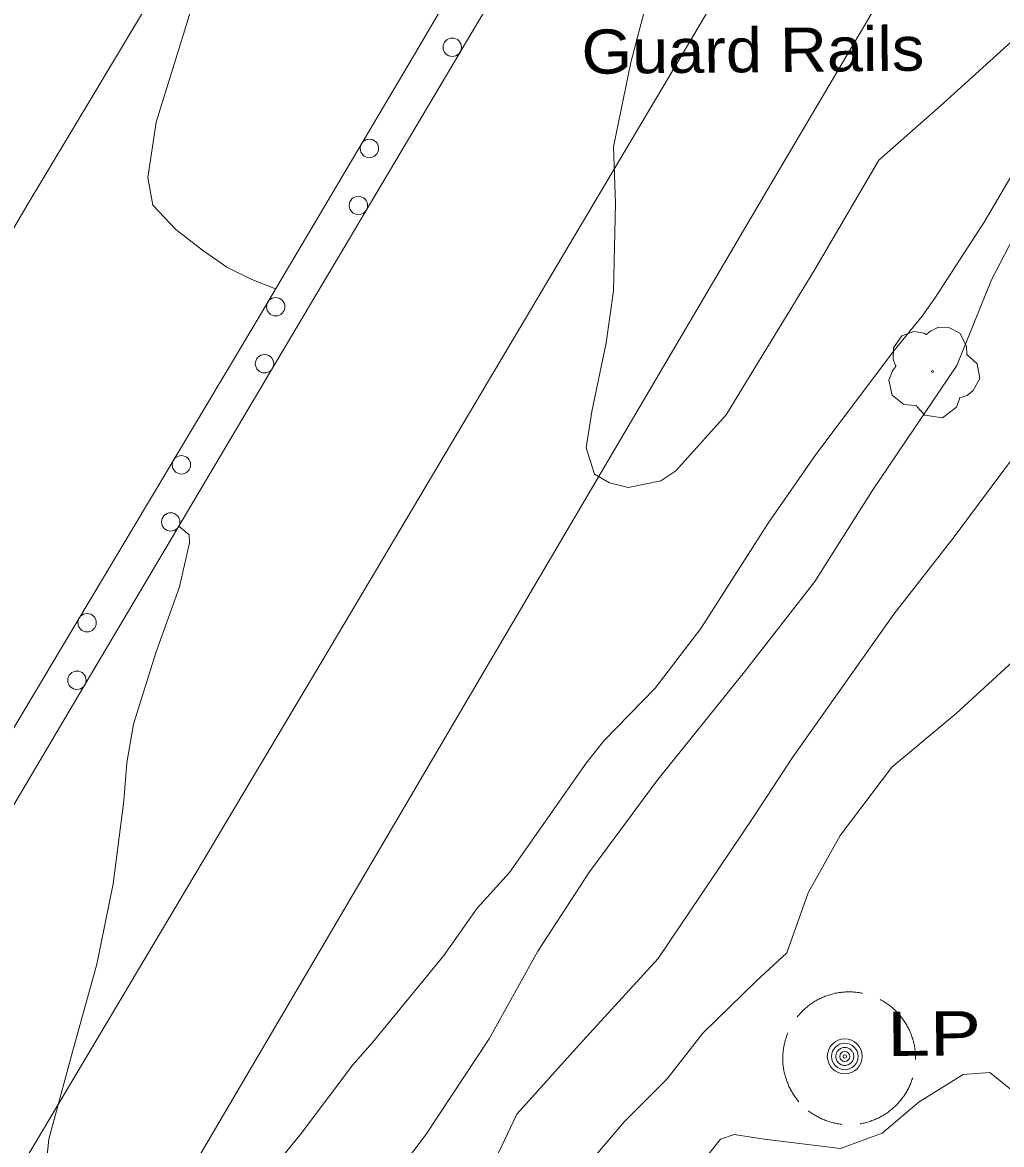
# Model space of a CAD drawing. Extents: x 2361284 to 2366480, y 6976556 to 6985346.
# Drawn here: x 2364817.6 to 2364924.1, y 6980286.6 to 6980408.6 of the extents above; entities that cross this region are included whole.
import ezdxf

# ---------------------------------------------------------------- set-up
doc = ezdxf.new("R2010")
doc.units = 0
doc.header["$LTSCALE"] = 1.9
for name, color, linetype, lineweight in [('12', 7, 'Continuous', 13), ('13', 7, 'Continuous', 13), ('14', 7, 'Continuous', 13), ('16', 7, 'Continuous', 13), ('17', 7, 'Continuous', 13), ('25', 7, 'Continuous', 13), ('3', 7, 'Continuous', 13), ('4', 7, 'Continuous', 13)]:
    doc.layers.add(name, color=color, linetype=linetype, lineweight=lineweight)

msp = doc.modelspace()

# ---------------------------------------------------------------- linework, layer by layer
at = {"layer": '12'}
msp.add_lwpolyline([(2364929.058, 6980392.283), (2364922.97, 6980380.605), (2364919.208, 6980371.288), (2364909.997, 6980357.65), (2364903.76, 6980347.821), (2364896.113, 6980337.977), (2364886.585, 6980326.135), (2364879.259, 6980316.226), (2364873.64, 6980307.611), (2364868.351, 6980298.091), (2364861.45, 6980287.635), (2364851.325, 6980274.338), (2364843.707, 6980263.575), (2364837.391, 6980253.784)], dxfattribs=at)
at = {"layer": '13'}
for points in [[(2364925.5, 6980406.8), (2364917.429, 6980399.493), (2364910.715, 6980393.609), (2364903.778, 6980381.732), (2364894.128, 6980365.92), (2364888.665, 6980359.828), (2364887.025, 6980358.762), (2364883.472, 6980358.018), (2364881.437, 6980358.519), (2364879.808, 6980359.463), (2364878.901, 6980362.345), (2364879.533, 6980366.281), (2364881.092, 6980373.756), (2364881.889, 6980379.404), (2364882.108, 6980388.907), (2364881.86, 6980395.044), (2364883.773, 6980404.204), (2364885.934, 6980412.504)], [(2364845.124, 6980379.615), (2364842.544, 6980380.63), (2364839.812, 6980381.984), (2364837.165, 6980383.829), (2364834.283, 6980386.082), (2364831.798, 6980388.718), (2364831.229, 6980391.733), (2364832.152, 6980397.742), (2364835.267, 6980407.782), (2364836.498, 6980411.884)], [(2364926.077, 6980393.465), (2364922.171, 6980386.847), (2364916.818, 6980378.596), (2364915.427, 6980376.632), (2364912.372, 6980372.894), (2364903.879, 6980361.612), (2364898.69, 6980354.142), (2364891.388, 6980342.693), (2364886.42, 6980336.215), (2364880.864, 6980330.511), (2364878.907, 6980328.052), (2364870.568, 6980316.174), (2364867.066, 6980312.29), (2364863.435, 6980307.154), (2364855.655, 6980297.69), (2364853.548, 6980295.25), (2364847.927, 6980287.816), (2364844.942, 6980284.157)], [(2364926.972, 6980363.472), (2364918.935, 6980352.664), (2364912.364, 6980344.262), (2364901.352, 6980328.656), (2364897.074, 6980322.165), (2364886.739, 6980306.806), (2364878.148, 6980297.434), (2364871.358, 6980289.92), (2364866.947, 6980280.607), (2364858.754, 6980268.348), (2364849.362, 6980255.728), (2364842.673, 6980246.194), (2364834.604, 6980234.547), (2364826.427, 6980223.539)], [(2364819.602, 6980278.796), (2364820.472, 6980287.175), (2364823.052, 6980296.69), (2364825.701, 6980306.196), (2364827.468, 6980314.954), (2364828.632, 6980323.964), (2364828.953, 6980328.107), (2364829.663, 6980332.284), (2364832.091, 6980340.059), (2364834.683, 6980347.224), (2364835.777, 6980351.993), (2364835.749, 6980352.883), (2364834.62, 6980353.802)], [(2364925.315, 6980339.105), (2364919.157, 6980333.466), (2364912.162, 6980327.629), (2364906.513, 6980320.205), (2364903.052, 6980313.952), (2364900.714, 6980307.429), (2364897.403, 6980304.357), (2364891.606, 6980298.712), (2364887.703, 6980293.744), (2364883.057, 6980289.111), (2364879.339, 6980284.705), (2364877.203, 6980280.094), (2364872.548, 6980274.139), (2364869.552, 6980272.265), (2364865.19, 6980270.27), (2364863.621, 6980268.654), (2364858.857, 6980259.619), (2364854.184, 6980251.494), (2364846.228, 6980237.247), (2364842.506, 6980231.531), (2364833.592, 6980221.046)], [(2364926.729, 6980291.266), (2364922.8, 6980294.428), (2364919.911, 6980294.221), (2364915.128, 6980291.246), (2364911.081, 6980287.826), (2364906.546, 6980286.163), (2364898.266, 6980287.185), (2364894.993, 6980287.71), (2364893.496, 6980287.169), (2364889.326, 6980281.889), (2364886.034, 6980277.868), (2364882.556, 6980274.515), (2364876.514, 6980273.687), (2364870.479, 6980271.9), (2364866.03, 6980268.727), (2364861.825, 6980258.727), (2364859.65, 6980249.846), (2364857.062, 6980242.27), (2364849.043, 6980230.444), (2364846.066, 6980225.816), (2364841.484, 6980218.761)]]:
    msp.add_lwpolyline(points, dxfattribs=at)
at = {"layer": '14'}
msp.add_lwpolyline([(2364939.863, 6980490.701), (2364921.12, 6980458.849), (2364911.732, 6980442.933), (2364897.622, 6980419.075), (2364888.5, 6980403.685), (2364870.242, 6980372.913), (2364851.965, 6980342.153), (2364839.77, 6980321.652), (2364815.354, 6980280.666), (2364806.353, 6980265.581), (2364788.322, 6980235.427)], dxfattribs=at)
at = {"layer": '16'}
for points in [[(2364912.598, 6980371.215), (2364912.618, 6980371.226), (2364912.538, 6980371.295), (2364912.302, 6980371.923), (2364912.339, 6980373.203), (2364913.227, 6980374.502), (2364914.533, 6980374.984), (2364915.654, 6980374.795), (2364915.886, 6980374.667), (2364915.956, 6980374.667), (2364916.005, 6980374.708), (2364916.353, 6980375.001), (2364917.218, 6980375.45), (2364918.429, 6980375.381), (2364919.545, 6980374.792), (2364920.278, 6980373.369), (2364920.286, 6980372.509)], [(2364920.276, 6980372.528), (2364921.416, 6980371.469), (2364921.702, 6980369.882), (2364920.994, 6980368.555), (2364920.339, 6980368.009), (2364919.671, 6980367.792), (2364919.521, 6980367.781), (2364919.502, 6980367.671), (2364919.181, 6980366.768), (2364917.642, 6980365.603), (2364915.749, 6980365.885), (2364914.85, 6980366.827), (2364914.779, 6980366.956), (2364914.659, 6980366.935), (2364913.448, 6980367.053), (2364912.178, 6980368.051), (2364911.833, 6980369.688), (2364912.203, 6980370.712), (2364912.529, 6980371.155), (2364912.598, 6980371.205)]]:
    msp.add_lwpolyline(points, dxfattribs=at)
msp.add_circle((2364916.564, 6980370.643), 0.1, dxfattribs=at)
at = {"layer": '17'}
for points in [[(2364768.39, 6980241.877), (2364785.633, 6980271.103), (2364802.906, 6980300.309), (2364823.743, 6980335.469), (2364844.58, 6980370.619), (2364870.24, 6980413.845), (2364895.891, 6980457.072), (2364905.493, 6980473.774), (2364914.863, 6980490.614)], [(2364909.613, 6980490.564), (2364893.738, 6980462.64), (2364877.662, 6980434.826), (2364860.115, 6980404.898), (2364842.427, 6980375.049), (2364821.834, 6980340.581), (2364801.261, 6980306.113), (2364782.549, 6980274.674), (2364763.846, 6980243.224)]]:
    msp.add_lwpolyline(points, dxfattribs=at)
for centre in [(2364864.343, 6980405.875), (2364855.335, 6980394.873), (2364854.135, 6980388.676), (2364845.141, 6980377.665), (2364843.927, 6980371.477), (2364834.893, 6980360.486), (2364833.726, 6980354.273), (2364824.636, 6980343.316), (2364823.527, 6980337.069)]:
    msp.add_circle(centre, 1, dxfattribs=at)
at = {"layer": '25'}
for points in [[(2364908.996, 6980303.037), (2364908.876, 6980303.066), (2364908.756, 6980303.085), (2364908.635, 6980303.114), (2364908.505, 6980303.133), (2364908.385, 6980303.142), (2364908.255, 6980303.16), (2364908.135, 6980303.169), (2364908.005, 6980303.178), (2364907.885, 6980303.187), (2364907.755, 6980303.196), (2364907.625, 6980303.194), (2364907.505, 6980303.193), (2364907.375, 6980303.192), (2364907.245, 6980303.191), (2364907.125, 6980303.19), (2364906.995, 6980303.178), (2364906.875, 6980303.167), (2364906.745, 6980303.156), (2364906.625, 6980303.145), (2364906.495, 6980303.124), (2364906.375, 6980303.112), (2364906.245, 6980303.091), (2364906.126, 6980303.06), (2364905.996, 6980303.039), (2364905.876, 6980303.008), (2364905.756, 6980302.987), (2364905.637, 6980302.945), (2364905.507, 6980302.914), (2364905.387, 6980302.883), (2364905.268, 6980302.842), (2364905.148, 6980302.801), (2364905.029, 6980302.76), (2364904.909, 6980302.718), (2364904.799, 6980302.667), (2364904.68, 6980302.616), (2364904.56, 6980302.575), (2364904.451, 6980302.514), (2364904.331, 6980302.463), (2364904.222, 6980302.412), (2364904.112, 6980302.351), (2364904.003, 6980302.29), (2364903.894, 6980302.229), (2364903.784, 6980302.168), (2364903.675, 6980302.097), (2364903.565, 6980302.026), (2364903.466, 6980301.955), (2364903.357, 6980301.884), (2364903.257, 6980301.813), (2364903.158, 6980301.742), (2364903.059, 6980301.661), (2364902.96, 6980301.58), (2364902.86, 6980301.509), (2364902.761, 6980301.418), (2364902.672, 6980301.337), (2364902.573, 6980301.256), (2364902.484, 6980301.165), (2364902.394, 6980301.074), (2364902.305, 6980300.984), (2364902.226, 6980300.893), (2364902.137, 6980300.802), (2364902.058, 6980300.711), (2364901.969, 6980300.61), (2364901.89, 6980300.52), (2364901.85, 6980300.469)], [(2364914.725, 6980295.831), (2364914.725, 6980295.851), (2364914.733, 6980295.982), (2364914.732, 6980296.112), (2364914.721, 6980296.231), (2364914.72, 6980296.361), (2364914.709, 6980296.481), (2364914.707, 6980296.611), (2364914.686, 6980296.741), (2364914.675, 6980296.861), (2364914.664, 6980296.991), (2364914.643, 6980297.111), (2364914.621, 6980297.241), (2364914.6, 6980297.36), (2364914.569, 6980297.48), (2364914.548, 6980297.61), (2364914.517, 6980297.73), (2364914.486, 6980297.849), (2364914.445, 6980297.969), (2364914.413, 6980298.099), (2364914.372, 6980298.218), (2364914.331, 6980298.338), (2364914.29, 6980298.457), (2364914.249, 6980298.567), (2364914.198, 6980298.687), (2364914.157, 6980298.806), (2364914.106, 6980298.916), (2364914.054, 6980299.035), (2364913.993, 6980299.145), (2364913.942, 6980299.264), (2364913.881, 6980299.374), (2364913.82, 6980299.483), (2364913.759, 6980299.592), (2364913.698, 6980299.702), (2364913.627, 6980299.811), (2364913.566, 6980299.911), (2364913.495, 6980300.02), (2364913.424, 6980300.119), (2364913.343, 6980300.229), (2364913.272, 6980300.328), (2364913.191, 6980300.427), (2364913.12, 6980300.526), (2364913.039, 6980300.626), (2364912.958, 6980300.715), (2364912.867, 6980300.814), (2364912.787, 6980300.903), (2364912.696, 6980301.002), (2364912.615, 6980301.092), (2364912.524, 6980301.171), (2364912.433, 6980301.26), (2364912.332, 6980301.349), (2364912.242, 6980301.428), (2364912.141, 6980301.517), (2364912.05, 6980301.596), (2364911.949, 6980301.675), (2364911.849, 6980301.744), (2364911.748, 6980301.823), (2364911.647, 6980301.892), (2364911.536, 6980301.971), (2364911.436, 6980302.04), (2364911.325, 6980302.099), (2364911.224, 6980302.168), (2364911.114, 6980302.237), (2364911.003, 6980302.296), (2364910.893, 6980302.355), (2364910.873, 6980302.365)], [(2364900.836, 6980298.75), (2364900.807, 6980298.679), (2364900.758, 6980298.559), (2364900.719, 6980298.438), (2364900.681, 6980298.318), (2364900.642, 6980298.198), (2364900.603, 6980298.077), (2364900.564, 6980297.957), (2364900.535, 6980297.837), (2364900.496, 6980297.716), (2364900.467, 6980297.596), (2364900.439, 6980297.466), (2364900.42, 6980297.346), (2364900.391, 6980297.225), (2364900.372, 6980297.095), (2364900.353, 6980296.975), (2364900.335, 6980296.845), (2364900.326, 6980296.725), (2364900.317, 6980296.595), (2364900.308, 6980296.474), (2364900.299, 6980296.344), (2364900.29, 6980296.224), (2364900.292, 6980296.094), (2364900.283, 6980295.964), (2364900.284, 6980295.844), (2364900.295, 6980295.714), (2364900.296, 6980295.594), (2364900.308, 6980295.464), (2364900.309, 6980295.344), (2364900.33, 6980295.215), (2364900.341, 6980295.085), (2364900.352, 6980294.965), (2364900.374, 6980294.835), (2364900.395, 6980294.715), (2364900.416, 6980294.595), (2364900.447, 6980294.466), (2364900.468, 6980294.346), (2364900.499, 6980294.226), (2364900.531, 6980294.096), (2364900.572, 6980293.977), (2364900.603, 6980293.857), (2364900.644, 6980293.737), (2364900.685, 6980293.618), (2364900.726, 6980293.498), (2364900.768, 6980293.379), (2364900.819, 6980293.269), (2364900.86, 6980293.15), (2364900.911, 6980293.03), (2364900.962, 6980292.92), (2364901.023, 6980292.801), (2364901.074, 6980292.692), (2364901.135, 6980292.582), (2364901.196, 6980292.474), (2364901.257, 6980292.364), (2364901.318, 6980292.255), (2364901.389, 6980292.146), (2364901.45, 6980292.036), (2364901.521, 6980291.937), (2364901.592, 6980291.827), (2364901.673, 6980291.728), (2364901.744, 6980291.629), (2364901.825, 6980291.53), (2364901.896, 6980291.43), (2364901.977, 6980291.331), (2364902.048, 6980291.252)], [(2364908.711, 6980288.855), (2364908.771, 6980288.866), (2364908.891, 6980288.887), (2364909.02, 6980288.918), (2364909.14, 6980288.939), (2364909.26, 6980288.97), (2364909.38, 6980289.001), (2364909.509, 6980289.033), (2364909.629, 6980289.074), (2364909.749, 6980289.115), (2364909.868, 6980289.146), (2364909.988, 6980289.197), (2364910.107, 6980289.238), (2364910.217, 6980289.279), (2364910.336, 6980289.33), (2364910.456, 6980289.382), (2364910.566, 6980289.433), (2364910.685, 6980289.484), (2364910.794, 6980289.545), (2364910.904, 6980289.606), (2364911.013, 6980289.667), (2364911.123, 6980289.728), (2364911.232, 6980289.789), (2364911.341, 6980289.86), (2364911.451, 6980289.921), (2364911.55, 6980289.992), (2364911.66, 6980290.063), (2364911.759, 6980290.134), (2364911.858, 6980290.215), (2364911.957, 6980290.286), (2364912.057, 6980290.367), (2364912.156, 6980290.448), (2364912.255, 6980290.529), (2364912.344, 6980290.61), (2364912.444, 6980290.701), (2364912.533, 6980290.781), (2364912.622, 6980290.872), (2364912.711, 6980290.963), (2364912.79, 6980291.054), (2364912.879, 6980291.145), (2364912.958, 6980291.245), (2364913.048, 6980291.336), (2364913.127, 6980291.437), (2364913.206, 6980291.538), (2364913.285, 6980291.639), (2364913.354, 6980291.739), (2364913.433, 6980291.84), (2364913.502, 6980291.941), (2364913.571, 6980292.051), (2364913.64, 6980292.152), (2364913.699, 6980292.263), (2364913.768, 6980292.373), (2364913.827, 6980292.484), (2364913.886, 6980292.594), (2364913.945, 6980292.704), (2364914.004, 6980292.814), (2364914.052, 6980292.925), (2364914.111, 6980293.046), (2364914.16, 6980293.156), (2364914.209, 6980293.276), (2364914.258, 6980293.397), (2364914.297, 6980293.507), (2364914.336, 6980293.628), (2364914.375, 6980293.748), (2364914.414, 6980293.868)], [(2364903.067, 6980290.281), (2364903.168, 6980290.202), (2364903.269, 6980290.133), (2364903.369, 6980290.054), (2364903.48, 6980289.985), (2364903.581, 6980289.916), (2364903.691, 6980289.847), (2364903.792, 6980289.778), (2364903.902, 6980289.719), (2364904.013, 6980289.66), (2364904.124, 6980289.601), (2364904.234, 6980289.542), (2364904.345, 6980289.483), (2364904.465, 6980289.425), (2364904.576, 6980289.376), (2364904.696, 6980289.327), (2364904.807, 6980289.278), (2364904.927, 6980289.229), (2364905.048, 6980289.19), (2364905.168, 6980289.141), (2364905.278, 6980289.102), (2364905.399, 6980289.063), (2364905.519, 6980289.035), (2364905.649, 6980288.996), (2364905.77, 6980288.967), (2364905.89, 6980288.938), (2364906.01, 6980288.909), (2364906.14, 6980288.891), (2364906.261, 6980288.862), (2364906.381, 6980288.843), (2364906.511, 6980288.824), (2364906.631, 6980288.805), (2364906.721, 6980288.795)]]:
    msp.add_lwpolyline(points, dxfattribs=at)
at = {"layer": '3'}
for points in [[(2364958.543, 6980490.769), (2364948.507, 6980474.232), (2364943.5, 6980465.956), (2364936.016, 6980453.528), (2364931.049, 6980445.229), (2364928.574, 6980441.074), (2364924.874, 6980434.835), (2364908.112, 6980406.468), (2364899.739, 6980392.28), (2364887.191, 6980370.991), (2364868.392, 6980339.044), (2364825.731, 6980266.463), (2364804.423, 6980230.16)], [(2364771.939, 6980311.406), (2364777.302, 6980320.153), (2364779.974, 6980324.532), (2364783.968, 6980331.108), (2364787.941, 6980337.698), (2364789.919, 6980340.998), (2364793.337, 6980346.733), (2364795.608, 6980350.561), (2364800.136, 6980358.226), (2364804.653, 6980365.896), (2364810.676, 6980376.124), (2364813.694, 6980381.234), (2364818.237, 6980388.889), (2364820.518, 6980392.711), (2364832.08, 6980412.018), (2364837.869, 6980421.667), (2364846.562, 6980436.135), (2364859.631, 6980457.818), (2364868.366, 6980472.26), (2364872.741, 6980479.477), (2364879.314, 6980490.296)]]:
    msp.add_lwpolyline(points, dxfattribs=at)
at = {"layer": '4'}
for radius in [1.9, 1.442, 0.539, 0.192]:
    msp.add_circle((2364907.031, 6980296.178), radius, dxfattribs=at)
for start, end in [(152.21535, 163.46538), (140.96646, 152.21649), (129.71376, 140.96379), (118.46406, 129.71409), (107.21593, 118.46597), (95.96582, 107.21585), (84.71553, 95.96557), (73.46552, 84.71555), (62.21535, 73.46538), (50.96397, 62.214), (39.71588, 50.96591), (28.46656, 39.7166), (17.21479, 28.46483), (174.71552, 185.96556), (163.46611, 174.71615), (185.96287, 197.21291), (197.21479, 208.46483), (208.46822, 219.71826), (219.71376, 230.96379), (230.96397, 242.214), (298.46406, 309.71409), (309.71589, 320.96592), (320.96646, 332.21649), (332.21419, 343.46422), (5.96345, 17.21348), (343.46611, 354.71615), (354.71553, 5.96557), (242.21812, 253.46815), (253.46258, 264.71261), (264.71553, 275.96557), (275.96582, 287.21585), (287.21593, 298.46597)]:
    msp.add_arc((2364907.031, 6980296.178), 0.973, start, end, dxfattribs=at)

# ---------------------------------------------------------------- texts
at = {"layer": '17', "width": 1.1}
msp.add_text('Guard Rails', height=4.799, rotation=0.545, dxfattribs=at).set_placement((2364878.424, 6980402.983))
at = {"layer": '4', "width": 1.3}
msp.add_text('  LP', height=4.799, rotation=0.545, dxfattribs=at).set_placement((2364907.031, 6980296.178))

doc.saveas('drawing.dxf')
